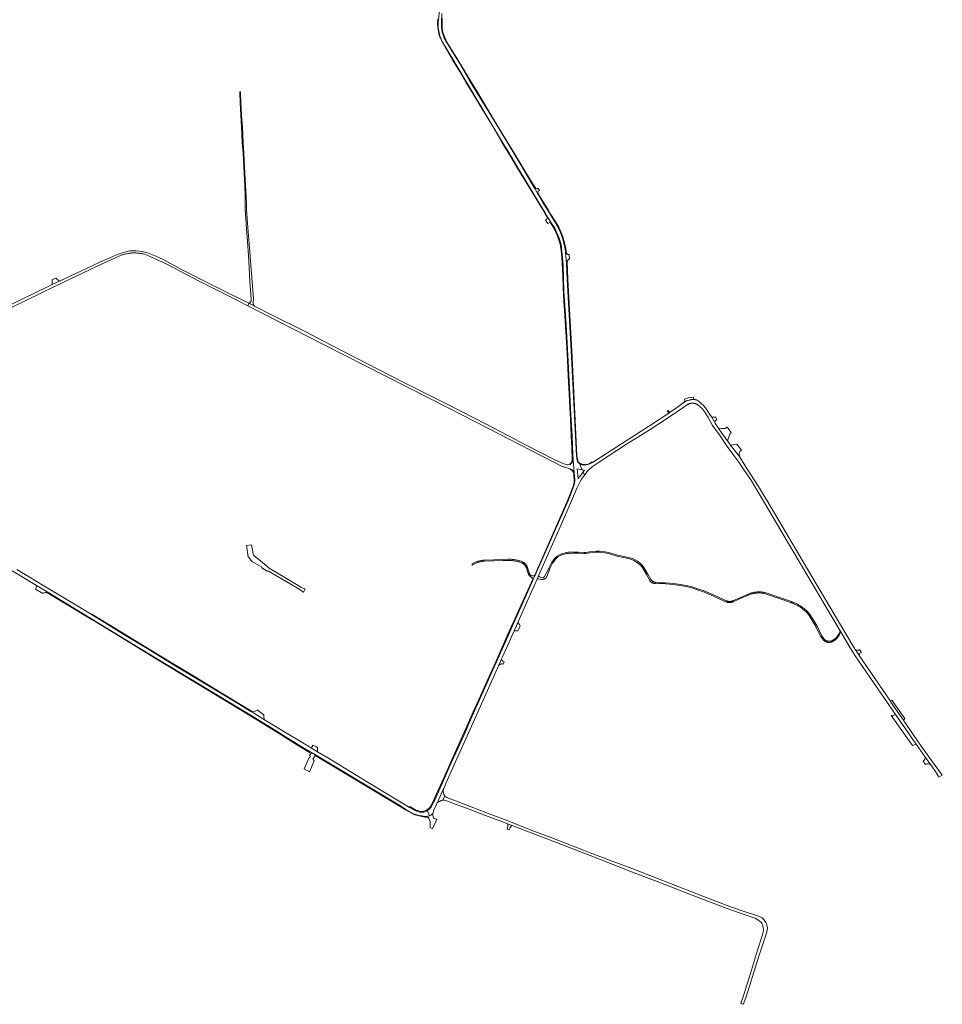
# Model space of a CAD drawing. Extents: x 146402 to 164798, y 455483 to 464134.
# Tile 535 of 575: x 163048 to 163903, y 457763 to 458676. Entities that reach past the tile are written whole.
import ezdxf

# ---------------------------------------------------------------- set-up
doc = ezdxf.new("R2010")
doc.units = 0
doc.header["$LTSCALE"] = 0.2
for name, color, linetype, lineweight in [('B-XX-VH-VERHARDING_ASFALT-GV', 252, 'CONTINUOUS', 18), ('B-XX-VH-VERHARDING_BETON-GV', 252, 'CONTINUOUS', 18), ('B-XX-VH-VERHARDING_BETONSTRAATSTEEN-GV', 252, 'CONTINUOUS', 18), ('B-XX-VH-VERHARDING_FUNDERING_ZAND-GV', 252, 'CONTINUOUS', 18), ('B-XX-VH-VERHARDING_GRASBETONSTEEN-GV', 252, 'CONTINUOUS', 18), ('B-XX-VH-VERHARDING_PUIN-GV', 252, 'CONTINUOUS', 18), ('B-XX-VH-VERHARDING_TEGEL-GV', 252, 'CONTINUOUS', 18)]:
    doc.layers.add(name, color=color, linetype=linetype, lineweight=lineweight)

msp = doc.modelspace()

# ---------------------------------------------------------------- linework, layer by layer
at = {"layer": 'B-XX-VH-VERHARDING_ASFALT-GV'}
for points in [[(163439.66, 458712.32), (163435.874, 458675.725), (163435.808, 458675.205), (163435.751, 458674.685), (163435.701, 458674.163), (163435.659, 458673.641), (163435.625, 458673.119), (163435.599, 458672.595), (163435.581, 458672.072), (163435.571, 458671.548), (163435.57, 458671.024), (163435.576, 458670.501), (163435.59, 458669.977), (163435.612, 458669.454), (163435.642, 458668.931), (163435.68, 458668.408), (163435.726, 458667.887), (163435.78, 458667.365), (163435.842, 458666.845), (163435.912, 458666.326), (163435.99, 458665.808), (163436.076, 458665.292), (163436.17, 458664.776), (163436.271, 458664.262), (163436.38, 458663.75), (163436.497, 458663.24), (163436.622, 458662.731), (163436.755, 458662.224), (163436.895, 458661.72), (163437.043, 458661.217), (163437.199, 458660.717), (163437.363, 458660.219), (163437.534, 458659.724), (163437.712, 458659.232), (163437.898, 458658.742), (163438.091, 458658.255), (163438.292, 458657.771), (163438.501, 458657.291), (163438.716, 458656.813), (163438.827, 458656.575), (163451.087, 458636.101), (163452.393, 458633.887), (163494.4, 458563.28), (163500, 458554.071), (163509.48, 458538.48), (163525.46, 458511.88), (163532.723, 458500), (163534.3, 458497.42), (163537.125, 458492.381), (163539.79, 458488.317), (163543.6, 458482.44), (163544.58, 458480.26), (163545.34, 458478.78), (163547.32, 458474.48), (163547.82, 458473.3), (163549.36, 458468.1), (163549.74, 458465.42), (163549.84, 458463.76), (163550.82, 458454.96), (163551.32, 458448.04), (163552.04, 458423.88), (163554.08, 458393.12), (163556.04, 458358.66), (163558.66, 458309.76), (163559.64, 458289.92), (163560.36, 458272.28), (163560.66, 458269.08), (163560.72, 458267.74), (163561.649, 458255.545), (163561.66, 458255.52), (163561.7, 458254.86), (163561.88, 458253.98), (163562.12, 458247.66), (163562.08, 458246.32), (163561.96, 458245.4), (163561.4, 458243.5), (163555.62, 458228.9), (163526.48, 458162.68), (163525.493, 458160.487), (163523.712, 458156.532), (163510.02, 458126.12), (163505.409, 458115.791), (163500, 458103.675), (163465.52, 458026.44), (163459.32, 458012), (163453.82, 458000), (163446.42, 457983.8), (163437.02, 457962.58), (163433.364, 457954.098), (163432.96, 457953.16), (163429.86, 457946.94), (163429.04, 457945.58), (163428.16, 457944.44), (163427.4, 457943.66), (163426.6, 457942.94), (163425.8, 457942.42), (163425.431, 457942.22), (163426.516, 457939.93), (163427.615, 457937.611), (163428.679, 457937.932), (163430.72, 457939.7), (163430.82, 457940.22), (163431.38, 457942.22), (163433.98, 457947.94), (163434.46, 457949.12), (163435.1, 457949.92), (163440.24, 457961.88), (163440.78, 457962.92), (163442.58, 457967.34), (163454.18, 457993.04), (163457.26, 458000), (163491.744, 458077.117), (163494.384, 458083.023), (163495.005, 458084.413), (163500, 458095.602), (163506.011, 458109.068), (163508.049, 458113.633), (163509.38, 458116.615), (163519.06, 458138.3), (163527.323, 458157.008), (163528.652, 458160.017), (163553.38, 458216), (163562, 458236.04), (163564.18, 458241.42), (163567.34, 458247.62), (163568.56, 458249.74), (163571.083, 458253.355), (163569.862, 458256.328), (163568.92, 458255), (163565.24, 458250.34), (163564.38, 458259.26), (163569.049, 458258.307), (163566.682, 458264.071), (163566.42, 458264.2), (163565.6, 458264.84), (163565.02, 458265.52), (163564.68, 458266.12), (163564.4, 458267.54), (163564.2, 458268.28), (163563.96, 458269.58), (163563.72, 458271.46), (163558.82, 458368.96), (163555.22, 458434.88), (163554.582, 458449.649), (163553.693, 458459.772), (163553.58, 458461.06), (163553.3, 458462.86), (163552.68, 458466.24), (163552.14, 458468.18), (163551.46, 458471.32), (163548.88, 458478.38), (163547.72, 458481.12), (163546.52, 458483.38), (163543.58, 458488.46), (163536.465, 458500), (163533, 458505.62), (163528.303, 458513.6), (163524.522, 458520.024), (163514.86, 458536.44), (163500, 458561.243), (163487.84, 458581.54), (163465.08, 458618.88), (163454.36, 458637), (163442.385, 458656.601), (163441.297, 458658.601), (163440.088, 458661.61), (163439.206, 458664.309), (163438.83, 458666.303), (163438.751, 458668.134), (163438.688, 458673.973), (163439.127, 458681.598)], [(163000, 458189.089), (163053.1, 458157.26), (163063.357, 458151.038), (163063.992, 458150.653), (163074.761, 458144.121), (163115.345, 458119.533), (163140.72, 458104.16), (163174.5, 458083.5), (163259.74, 458031.98), (163289.479, 458013.742), (163292.32, 458012), (163311.72, 458000), (163316.904, 457996.892), (163318.052, 457996.204), (163321.817, 457993.947), (163400.7, 457946.66), (163405.68, 457943.4), (163412.18, 457939.7), (163413.98, 457939), (163416.78, 457938.1), (163419.22, 457937.5), (163420.56, 457937.32), (163423.24, 457936.86), (163424, 457936.84), (163427.615, 457937.611), (163426.516, 457939.93), (163425.431, 457942.22), (163424.18, 457941.54), (163422.42, 457940.96), (163421.68, 457940.82), (163419.66, 457940.72), (163419.22, 457940.76), (163418.3, 457940.94), (163417.26, 457941.22), (163415.62, 457941.76), (163413.64, 457942.64), (163408.977, 457945.326), (163406.42, 457946.8), (163370.62, 457968.4), (163334.96, 457990.22), (163323.908, 457996.868), (163318.7, 458000), (163317.59, 458000.665), (163313.96, 458002.84), (163313.155, 458003.337), (163304.06, 458008.96), (163298.62, 458012), (163274.676, 458026.598), (163273.097, 458027.56), (163264.302, 458032.918), (163262.59, 458033.961), (163249, 458042.24), (163209.38, 458066.2), (163189.3, 458078.26), (163169.06, 458090.78), (163144.32, 458105.7), (163113.247, 458124.648), (163104.6, 458129.92), (163070.04, 458150.68), (163055.878, 458159.282), (163045.232, 458165.747)]]:
    msp.add_lwpolyline(points, dxfattribs=at)
at = {"layer": 'B-XX-VH-VERHARDING_BETON-GV'}
for points in [[(163557.993, 458259.207), (163559.06, 458258.78), (163560.42, 458257.84), (163561.36, 458256.22), (163561.649, 458255.545), (163560.72, 458267.74), (163560.56, 458266.86), (163560.24, 458266.38), (163559.711, 458265.443), (163559.2, 458264.54), (163558.46, 458263.8), (163557.769, 458263.286), (163557.6, 458263.16), (163556.22, 458263), (163555.2, 458263), (163554.24, 458263.18), (163553.18, 458263.58), (163552.08, 458263.88), (163543, 458267.98), (163517.7, 458280.98), (163500, 458290.249), (163480.12, 458300.66), (163445.26, 458318.5), (163402.58, 458340.08), (163337.04, 458373.48), (163312.2, 458386.5), (163281, 458402.16), (163265.48, 458410.14), (163265.16, 458410.299), (163260.222, 458412.729), (163259.277, 458410.506), (163329.32, 458374.56), (163445.52, 458315.44), (163493.52, 458290.88), (163500, 458287.518), (163543.32, 458265.04), (163549.96, 458261.8), (163551.12, 458261.3), (163552.28, 458260.9), (163553.24, 458260.66), (163554.56, 458260.18), (163557.26, 458259.5)], [(163566.682, 458264.071), (163569.049, 458258.307), (163571.14, 458257.88), (163570.04, 458256.58), (163569.862, 458256.328), (163571.083, 458253.355), (163571.122, 458253.41), (163571.38, 458253.78), (163572.44, 458255.02), (163573.4, 458256.36), (163574.32, 458257.3), (163575.9, 458259.04), (163577.76, 458260.64), (163578.717, 458261.314), (163584.32, 458265.26), (163610.26, 458282.08), (163632.08, 458295.78), (163648.11, 458306.176), (163661.372, 458315.096), (163666.676, 458318.899), (163666.878, 458319.013), (163667.215, 458319.188), (163667.559, 458319.348), (163667.91, 458319.494), (163668.266, 458319.624), (163668.628, 458319.74), (163668.994, 458319.84), (163669.364, 458319.925), (163669.737, 458319.994), (163670.113, 458320.047), (163670.49, 458320.085), (163670.869, 458320.106), (163671.249, 458320.112), (163671.628, 458320.101), (163672.007, 458320.075), (163672.384, 458320.032), (163672.759, 458319.974), (163673.131, 458319.9), (163673.5, 458319.81), (163673.865, 458319.705), (163674.225, 458319.585), (163674.579, 458319.449), (163674.928, 458319.299), (163675.27, 458319.134), (163675.604, 458318.955), (163675.931, 458318.762), (163676.25, 458318.555), (163676.559, 458318.335), (163678.057, 458317.07), (163678.22, 458316.98), (163679.1, 458316.24), (163679.9, 458315.46), (163680.74, 458314.32), (163682.7, 458311.86), (163685.94, 458306.74), (163687.94, 458302.94), (163689.9, 458299.42), (163690.54, 458298.46), (163696.24, 458290.64), (163702.9, 458281), (163704.34, 458278.72), (163709.66, 458271.74), (163714.28, 458265.54), (163719.88, 458257.08), (163725.98, 458248.02), (163753.02, 458202.06), (163797.4, 458127.12), (163808.189, 458108.992), (163808.804, 458107.959), (163816.579, 458094.896), (163822.04, 458085.72), (163859.412, 458031.529), (163872.88, 458012), (163873.3, 458011.46), (163874.02, 458010.28), (163878.495, 458003.974), (163887.217, 457991.681), (163892.048, 457984.873), (163896.521, 457978.569), (163898.153, 457976.11), (163898.992, 457974.573), (163899.346, 457973.343), (163902.793, 457975.284), (163884.74, 458000), (163876.4, 458012), (163866.717, 458026.199), (163855.244, 458043.022), (163854.68, 458043.849), (163825.86, 458086.108), (163825.654, 458086.413), (163822.106, 458091.662), (163821.62, 458092.38), (163819.303, 458096.306), (163778, 458166.28), (163740.16, 458230.1), (163739.8, 458230.655), (163732.542, 458242.722), (163732.359, 458243.008), (163721.11, 458260.611), (163714.757, 458270.721), (163714.763, 458270.751), (163706.525, 458281.336), (163703.822, 458285.079), (163703.398, 458285.666), (163696.334, 458295.443), (163695.334, 458296.827), (163693.1, 458299.92), (163692.3, 458301.56), (163691.653, 458302.768), (163689.332, 458307.102), (163688.025, 458308.733), (163683.24, 458315.876), (163681.566, 458318.007), (163679.774, 458319.663), (163678.054, 458321.036), (163676.496, 458322.364), (163675.354, 458323.008), (163674.971, 458323.136), (163674.582, 458323.249), (163674.19, 458323.346), (163673.794, 458323.428), (163673.395, 458323.494), (163672.993, 458323.544), (163672.59, 458323.578), (163672.471, 458323.584), (163672.186, 458323.596), (163671.782, 458323.599), (163671.378, 458323.585), (163670.974, 458323.555), (163670.572, 458323.509), (163670.172, 458323.448), (163669.775, 458323.371), (163669.382, 458323.278), (163668.992, 458323.169), (163668.607, 458323.045), (163668.227, 458322.907), (163667.797, 458322.826), (163667.37, 458322.729), (163666.947, 458322.617), (163666.529, 458322.489), (163666.115, 458322.346), (163665.707, 458322.188), (163665.305, 458322.015), (163664.909, 458321.828), (163664.521, 458321.626), (163664.14, 458321.411), (163663.783, 458321.191), (163663.767, 458321.181), (163663.403, 458320.938), (163663.048, 458320.682), (163662.703, 458320.413), (163662.367, 458320.132), (163662.29, 458320.064), (163655.345, 458314.813), (163650.089, 458311.365), (163649.253, 458310.816), (163632.4, 458299.76), (163578.66, 458265.18), (163576.16, 458263.84), (163574.44, 458263.18), (163572.58, 458262.86), (163570.82, 458262.74), (163569, 458262.96), (163568.26, 458263.4), (163567.56, 458263.64), (163566.839, 458263.994)], [(163432.629, 457954.414), (163433.364, 457954.098), (163437.02, 457962.58), (163446.42, 457983.8), (163453.82, 458000), (163459.32, 458012), (163465.52, 458026.44), (163500, 458103.675), (163505.409, 458115.791), (163504.927, 458115.937), (163504.71, 458116.003), (163500.279, 458106.062), (163488.672, 458079.795), (163479.422, 458059.174), (163474.681, 458048.863), (163468.023, 458033.932), (163459.955, 458015.793), (163452.982, 458000), (163440.573, 457972.179)]]:
    msp.add_lwpolyline(points, close=True, dxfattribs=at)
at = {"layer": 'B-XX-VH-VERHARDING_BETONSTRAATSTEEN-GV'}
for points in [[(163528.097, 458515.042), (163528.303, 458513.6), (163533, 458505.62), (163536.465, 458500), (163543.58, 458488.46), (163546.52, 458483.38), (163547.72, 458481.12), (163548.88, 458478.38), (163551.46, 458471.32), (163552.14, 458468.18), (163552.68, 458466.24), (163553.3, 458462.86), (163553.58, 458461.06), (163553.693, 458459.772), (163554.468, 458459.023), (163553.85, 458463.725), (163552.75, 458468.83), (163551.054, 458474.261), (163549.293, 458478.994), (163547.344, 458483.237), (163543.442, 458489.822), (163540.106, 458495.207), (163537.208, 458500)], [(163534.991, 458489.958), (163537.183, 458486.666), (163539.33, 458488.025), (163539.79, 458488.317), (163537.125, 458492.381), (163536.96, 458491.7), (163536.94, 458491.672), (163536.64, 458491.24), (163536.06, 458490.64)], [(163557.742, 458263.784), (163557.769, 458263.286), (163558.46, 458263.8), (163559.2, 458264.54), (163559.711, 458265.443), (163560.24, 458266.38), (163560.56, 458266.86), (163560.72, 458267.74), (163560.66, 458269.08), (163560.36, 458272.28), (163559.64, 458289.92), (163558.66, 458309.76), (163556.04, 458358.66), (163554.08, 458393.12), (163552.04, 458423.88), (163551.32, 458448.04), (163550.82, 458454.96), (163549.84, 458463.76), (163549.74, 458465.42), (163549.36, 458468.1), (163547.82, 458473.3), (163547.32, 458474.48), (163545.34, 458478.78), (163544.58, 458480.26), (163543.6, 458482.44), (163539.79, 458488.317), (163539.33, 458488.025), (163542.871, 458482.571), (163545.814, 458475.909), (163547.842, 458470.463), (163548.506, 458467.798), (163549.459, 458461.35), (163550.129, 458455.457), (163550.642, 458449.512), (163551.154, 458438.803), (163551.53, 458427.552), (163552.146, 458414.576), (163553.128, 458401.463), (163553.898, 458386.324), (163554.383, 458377.116), (163555.361, 458359.71), (163556.161, 458345.2), (163557.062, 458328.876), (163557.747, 458315.953), (163558.275, 458305.366), (163558.976, 458290.175), (163559.479, 458278.262), (163559.642, 458267.673), (163559.513, 458266.067), (163558.981, 458264.859), (163558.218, 458264.191)], [(163082.144, 458435.214), (163081.69, 458436.068), (163077.773, 458434.735), (163077.868, 458431.585), (163077.911, 458430.147), (163084.583, 458433.275), (163083.312, 458434.215), (163083.109, 458434.389)], [(163672.471, 458323.584), (163672.154, 458324.218), (163672.19, 458325.359), (163672.224, 458325.856), (163667.4, 458325.04), (163663.828, 458324.008), (163663.943, 458323.505), (163664.059, 458323.003), (163664.079, 458322.77), (163664.083, 458322.536), (163664.071, 458322.302), (163664.043, 458322.069), (163663.999, 458321.839), (163663.94, 458321.613), (163663.866, 458321.391), (163663.783, 458321.191), (163664.14, 458321.411), (163664.521, 458321.626), (163664.909, 458321.828), (163665.305, 458322.015), (163665.707, 458322.188), (163666.115, 458322.346), (163666.529, 458322.489), (163666.947, 458322.617), (163667.37, 458322.729), (163667.797, 458322.826), (163668.227, 458322.907), (163668.607, 458323.045), (163668.992, 458323.169), (163669.382, 458323.278), (163669.775, 458323.371), (163670.172, 458323.448), (163670.572, 458323.509), (163670.974, 458323.555), (163671.378, 458323.585), (163671.782, 458323.599), (163672.186, 458323.596)], [(163647.895, 458312.887), (163649.253, 458310.816), (163650.089, 458311.365), (163648.732, 458313.434)], [(163689.332, 458307.102), (163691.653, 458302.768), (163693.094, 458304.359), (163693.973, 458304.836), (163692.496, 458307.562), (163691.617, 458307.086)], [(163695.334, 458296.827), (163696.334, 458295.443), (163703.398, 458285.666), (163703.822, 458285.079), (163706.266, 458291.939), (163707.029, 458292.828), (163703.419, 458297.834), (163702.931, 458297.554), (163701.365, 458296.772), (163698.495, 458296.511)], [(163706.525, 458281.336), (163714.763, 458270.751), (163714.661, 458273.51), (163715.424, 458275.67), (163716.696, 458276.687), (163712.499, 458282.025)], [(163529.996, 458156.847), (163530.839, 458156.695), (163530.872, 458156.69), (163531.165, 458156.65), (163531.46, 458156.625), (163531.756, 458156.617), (163532.052, 458156.625), (163532.347, 458156.649), (163532.641, 458156.688), (163532.932, 458156.744), (163533.219, 458156.815), (163533.503, 458156.901), (163533.781, 458157.003), (163534.053, 458157.12), (163534.319, 458157.251), (163534.577, 458157.396), (163534.827, 458157.554), (163535.068, 458157.727), (163535.299, 458157.911), (163535.52, 458158.109), (163535.73, 458158.317), (163537.19, 458161.625), (163539.055, 458166.803), (163541.584, 458171.758), (163544.522, 458175.774), (163546.428, 458177.62), (163548.514, 458178.769), (163550.567, 458179.551), (163554.45, 458180.608), (163556.489, 458180.884), (163561.006, 458181.142), (163565.648, 458180.984), (163570.571, 458180.652), (163572.385, 458180.752), (163575.992, 458181.301), (163581.798, 458181.883), (163584.885, 458181.957), (163587.138, 458181.746), (163589.95, 458181.278), (163593.008, 458180.584), (163601.573, 458178.394), (163607.444, 458177.127), (163611.656, 458176.128), (163615.134, 458175.158), (163617.025, 458174.281), (163619.495, 458172.798), (163621.951, 458170.949), (163623.585, 458169.356), (163625.188, 458167.186), (163628.632, 458161.313), (163631.477, 458156.204), (163631.586, 458155.986), (163631.736, 458155.716), (163631.9, 458155.455), (163632.077, 458155.203), (163632.267, 458154.961), (163632.469, 458154.728), (163632.683, 458154.507), (163632.909, 458154.297), (163633.145, 458154.098), (163633.391, 458153.913), (163633.646, 458153.74), (163633.91, 458153.581), (163634.182, 458153.435), (163634.461, 458153.304), (163634.746, 458153.188), (163635.037, 458153.087), (163635.333, 458153.001), (163635.633, 458152.93), (163635.936, 458152.875), (163636.242, 458152.836), (163636.549, 458152.812), (163636.857, 458152.805), (163646.159, 458152.505), (163653.735, 458151.878), (163659.463, 458151.116), (163665.385, 458150.128), (163670.611, 458148.752), (163675.751, 458147.183), (163681.419, 458145.13), (163693.476, 458139.964), (163701.994, 458136.032), (163702.252, 458135.927), (163702.611, 458135.796), (163702.975, 458135.68), (163703.344, 458135.58), (163703.717, 458135.494), (163704.093, 458135.425), (163704.471, 458135.371), (163704.852, 458135.333), (163705.233, 458135.311), (163705.615, 458135.305), (163705.998, 458135.315), (163706.379, 458135.342), (163706.759, 458135.384), (163707.137, 458135.441), (163707.512, 458135.515), (163707.884, 458135.604), (163708.251, 458135.709), (163708.615, 458135.829), (163708.972, 458135.964), (163709.324, 458136.114), (163709.669, 458136.279), (163716.939, 458139.47), (163722.255, 458141.78), (163722.668, 458141.972), (163723.242, 458142.223), (163723.821, 458142.46), (163724.406, 458142.681), (163724.997, 458142.887), (163725.593, 458143.079), (163726.193, 458143.255), (163726.798, 458143.415), (163727.407, 458143.56), (163728.019, 458143.69), (163728.635, 458143.804), (163729.253, 458143.902), (163729.873, 458143.984), (163730.495, 458144.05), (163731.119, 458144.1), (163731.744, 458144.135), (163732.369, 458144.153), (163732.995, 458144.155), (163733.62, 458144.142), (163734.245, 458144.112), (163734.87, 458144.067), (163735.492, 458144.005), (163736.113, 458143.928), (163736.732, 458143.835), (163737.348, 458143.726), (163737.961, 458143.601), (163740.881, 458142.802), (163752.425, 458138.644), (163762.464, 458135.271), (163762.876, 458135.12), (163763.636, 458134.83), (163764.39, 458134.524), (163765.138, 458134.204), (163765.88, 458133.869), (163766.615, 458133.519), (163767.343, 458133.156), (163768.063, 458132.778), (163768.776, 458132.385), (163769.481, 458131.979), (163770.178, 458131.56), (163770.867, 458131.126), (163771.547, 458130.679), (163772.218, 458130.219), (163772.88, 458129.746), (163773.533, 458129.26), (163776.868, 458126.44), (163779.333, 458123.247), (163781.894, 458119.242), (163785.586, 458112.9), (163790.011, 458103.946), (163791.668, 458101.603), (163792.818, 458100.295), (163792.982, 458100.146), (163793.245, 458099.925), (163793.518, 458099.717), (163793.801, 458099.521), (163794.092, 458099.339), (163794.391, 458099.171), (163794.698, 458099.016), (163795.012, 458098.876), (163795.332, 458098.751), (163795.658, 458098.641), (163795.988, 458098.546), (163796.322, 458098.466), (163796.66, 458098.402), (163797.001, 458098.354), (163797.343, 458098.322), (163797.687, 458098.305), (163798.03, 458098.305), (163798.374, 458098.32), (163798.716, 458098.352), (163799.057, 458098.399), (163799.395, 458098.462), (163799.73, 458098.54), (163800.061, 458098.634), (163800.387, 458098.744), (163800.634, 458098.859), (163801.08, 458099.079), (163801.517, 458099.314), (163801.947, 458099.563), (163802.369, 458099.825), (163802.782, 458100.101), (163803.187, 458100.39), (163803.581, 458100.691), (163803.966, 458101.006), (163804.34, 458101.332), (163804.703, 458101.67), (163805.056, 458102.02), (163805.397, 458102.381), (163805.726, 458102.753), (163806.043, 458103.135), (163806.348, 458103.527), (163806.64, 458103.928), (163806.918, 458104.339), (163807.184, 458104.759), (163807.631, 458105.643), (163808.804, 458107.959), (163808.189, 458108.992), (163807.318, 458107.271), (163806.234, 458105.129), (163806.009, 458104.774), (163805.752, 458104.395), (163805.483, 458104.025), (163805.202, 458103.663), (163804.91, 458103.311), (163804.606, 458102.968), (163804.292, 458102.635), (163803.967, 458102.313), (163803.631, 458102.001), (163803.286, 458101.7), (163802.931, 458101.41), (163802.568, 458101.132), (163802.195, 458100.865), (163801.814, 458100.611), (163801.425, 458100.369), (163801.028, 458100.139), (163800.624, 458099.923), (163800.21, 458099.718), (163800.037, 458099.637), (163799.801, 458099.558), (163799.523, 458099.479), (163799.243, 458099.413), (163798.959, 458099.361), (163798.674, 458099.321), (163798.387, 458099.295), (163798.099, 458099.282), (163797.811, 458099.282), (163797.523, 458099.296), (163797.236, 458099.323), (163796.951, 458099.363), (163796.668, 458099.417), (163796.388, 458099.484), (163796.111, 458099.563), (163795.838, 458099.656), (163795.57, 458099.761), (163795.307, 458099.878), (163795.05, 458100.007), (163794.799, 458100.148), (163794.555, 458100.301), (163794.319, 458100.465), (163794.09, 458100.639), (163793.866, 458100.827), (163793.769, 458100.916), (163792.705, 458102.124), (163791.14, 458104.339), (163786.738, 458113.245), (163783.014, 458119.644), (163780.41, 458123.716), (163777.834, 458127.051), (163774.374, 458129.977), (163773.682, 458130.493), (163773.001, 458130.979), (163772.311, 458131.453), (163771.611, 458131.913), (163770.902, 458132.359), (163770.185, 458132.791), (163769.459, 458133.208), (163768.726, 458133.612), (163767.984, 458134.001), (163767.235, 458134.375), (163766.479, 458134.735), (163765.716, 458135.079), (163764.946, 458135.409), (163764.17, 458135.723), (163763.391, 458136.021), (163762.955, 458136.18), (163752.914, 458139.554), (163741.338, 458143.723), (163738.335, 458144.546), (163737.667, 458144.682), (163737.021, 458144.796), (163736.372, 458144.894), (163735.72, 458144.975), (163735.067, 458145.039), (163734.412, 458145.087), (163733.757, 458145.118), (163733.1, 458145.133), (163732.444, 458145.13), (163731.788, 458145.111), (163731.132, 458145.075), (163730.478, 458145.022), (163729.825, 458144.952), (163729.174, 458144.866), (163728.526, 458144.763), (163727.881, 458144.644), (163727.238, 458144.508), (163726.6, 458144.356), (163725.965, 458144.188), (163725.335, 458144.003), (163724.71, 458143.802), (163724.091, 458143.586), (163723.477, 458143.353), (163722.869, 458143.106), (163722.27, 458142.843), (163721.857, 458142.651), (163716.554, 458140.347), (163709.264, 458137.147), (163708.925, 458136.985), (163708.619, 458136.855), (163708.309, 458136.738), (163707.993, 458136.633), (163707.674, 458136.542), (163707.351, 458136.465), (163707.025, 458136.401), (163706.697, 458136.35), (163706.367, 458136.314), (163706.036, 458136.291), (163705.704, 458136.283), (163705.372, 458136.288), (163705.04, 458136.307), (163704.71, 458136.34), (163704.381, 458136.386), (163704.054, 458136.447), (163703.731, 458136.521), (163703.41, 458136.608), (163703.094, 458136.709), (163702.779, 458136.824), (163702.567, 458136.91), (163694.059, 458140.837), (163681.955, 458146.023), (163676.226, 458148.099), (163671.034, 458149.684), (163665.731, 458151.08), (163659.736, 458152.08), (163653.959, 458152.848), (163646.322, 458153.48), (163640.21, 458153.677), (163637.646, 458153.88), (163637.313, 458153.91), (163636.983, 458153.956), (163636.655, 458154.018), (163636.331, 458154.095), (163636.01, 458154.188), (163635.695, 458154.297), (163635.385, 458154.42), (163635.081, 458154.557), (163634.784, 458154.71), (163634.495, 458154.876), (163634.214, 458155.056), (163633.942, 458155.249), (163633.68, 458155.455), (163633.428, 458155.674), (163633.186, 458155.904), (163633.182, 458155.907), (163632.557, 458156.678), (163629.768, 458161.686), (163626.286, 458167.625), (163624.587, 458169.924), (163622.829, 458171.639), (163620.262, 458173.572), (163617.682, 458175.12), (163615.645, 458176.065), (163612.05, 458177.067), (163607.804, 458178.075), (163601.943, 458179.339), (163593.384, 458181.528), (163590.276, 458182.233), (163587.387, 458182.714), (163585.022, 458182.936), (163581.818, 458182.859), (163575.937, 458182.269), (163572.356, 458181.724), (163570.673, 458181.631), (163565.804, 458181.959), (163561.087, 458182.121), (163556.469, 458181.856), (163554.306, 458181.563), (163550.29, 458180.47), (163548.103, 458179.637), (163545.803, 458178.37), (163543.709, 458176.342), (163540.654, 458172.166), (163538.046, 458167.058), (163537.264, 458164.886), (163534.094, 458159.263), (163533.609, 458158.666), (163533.193, 458158.384), (163532.426, 458158.309), (163530.975, 458158.63), (163529.664, 458159.005), (163529.156, 458159.28), (163528.787, 458159.661), (163528.652, 458160.017), (163527.323, 458157.008), (163527.402, 458157.048), (163527.552, 458157.107), (163527.707, 458157.151), (163527.866, 458157.179), (163528.027, 458157.192), (163528.187, 458157.19), (163528.347, 458157.171), (163528.503, 458157.137), (163528.655, 458157.088)], [(163062.327, 458147.538), (163069.078, 458143.55), (163069.079, 458143.552), (163069.387, 458144.081), (163071.258, 458144.615), (163072.536, 458144.706), (163073.056, 458144.569), (163074.761, 458144.121), (163063.992, 458150.653), (163063.357, 458151.038), (163062.972, 458149.021), (163062.338, 458147.558)], [(163506.011, 458109.068), (163508.152, 458109.159), (163509.513, 458109.126), (163511.565, 458113.756), (163510.868, 458114.769), (163509.38, 458116.615), (163508.049, 458113.633)], [(163822.106, 458091.662), (163825.654, 458086.413), (163826.516, 458088.409), (163827.935, 458089.058), (163826.219, 458091.517), (163825.88, 458091.28), (163825.38, 458091.04), (163823.72, 458091)], [(163495.766, 458078.096), (163496.699, 458080.201), (163496.027, 458080.453), (163495.451, 458080.956), (163494.966, 458081.394), (163494.384, 458083.023), (163491.744, 458077.117), (163493.2, 458078.24), (163493.82, 458078.38), (163494.76, 458078.34), (163495.46, 458078.22)], [(163274.676, 458026.598), (163274.033, 458029.087), (163273.94, 458031.109), (163273.953, 458031.131), (163268.023, 458035.403), (163267.919, 458035.311), (163266.073, 458034.619), (163263.324, 458034.1), (163262.59, 458033.961), (163264.302, 458032.918), (163273.097, 458027.56)], [(163855.404, 458030.634), (163875.172, 458002.571), (163877.94, 458003.74), (163878.495, 458003.974), (163874.02, 458010.28), (163873.3, 458011.46), (163872.88, 458012), (163859.412, 458031.529), (163857.154, 458030.46), (163857.113, 458030.428), (163857.094, 458030.417), (163856.989, 458030.354), (163856.858, 458030.293), (163856.721, 458030.247), (163856.579, 458030.217), (163856.436, 458030.202), (163856.291, 458030.204), (163856.148, 458030.221), (163856.007, 458030.254), (163855.871, 458030.302), (163855.741, 458030.365), (163855.619, 458030.442), (163855.506, 458030.532)], [(163317.59, 458000.665), (163318.7, 458000), (163323.908, 457996.868), (163323.798, 458000), (163323.802, 458000.762), (163322.835, 458001.346), (163319.51, 458003.023), (163319.3, 458002.58), (163318.38, 458001.28)], [(163885.076, 457988.305), (163887.226, 457985.179), (163888.477, 457985.645), (163889.942, 457985.648), (163890.724, 457985.552), (163892.048, 457984.873), (163887.217, 457991.681), (163887.049, 457990.966), (163886.611, 457990.086), (163886.027, 457989.157)], [(163439.893, 457951.956), (163441.651, 457956.084), (163441.36, 457956.44), (163440.88, 457957.22), (163440.38, 457959.28), (163440.22, 457960.24), (163440.18, 457961.14), (163440.24, 457961.88), (163435.1, 457949.92), (163435.44, 457950.22), (163436.96, 457950.88), (163438.42, 457951.64)], [(163500.02, 457930.109), (163503.923, 457928.626), (163504.259, 457928.498), (163525.7, 457920.04), (163549.42, 457911.1), (163576.58, 457900.66), (163617.3, 457884.64), (163638.42, 457876.62), (163670.96, 457863.98), (163702.46, 457851.9), (163714.06, 457847.7), (163728.18, 457842.94), (163729.28, 457842.5), (163731.84, 457841.1), (163733.44, 457839.9), (163734.2, 457839.24), (163734.94, 457838.72), (163735.54, 457837.78), (163736.476, 457835.487), (163736.56, 457835.28), (163736.82, 457833.74), (163736.96, 457832.48), (163737.02, 457831.2), (163736.84, 457829.74), (163736.1, 457826.98), (163731.6, 457812.78), (163724.08, 457788.22), (163721.667, 457780.598), (163718.16, 457769.52), (163716.78, 457765.5), (163715.997, 457763.487), (163718.558, 457762.676), (163718.902, 457763.716), (163719.3, 457764.92), (163721, 457769.76), (163732.82, 457807.46), (163739.5, 457827.68), (163739.82, 457828.54), (163740.26, 457830.3), (163740.72, 457833.06), (163740.72, 457833.96), (163740.32, 457835.64), (163740.04, 457836.58), (163739.14, 457838.52), (163737.9, 457840.48), (163737.32, 457841.3), (163736.18, 457842.54), (163735.72, 457842.82), (163732.34, 457844.3), (163729.74, 457845.26), (163719.3, 457848.66), (163707.46, 457852.82), (163678.54, 457863.74), (163616.1, 457888.18), (163594.4, 457896.5), (163576.492, 457903.284), (163570.22, 457905.66), (163540.96, 457917.04), (163523.42, 457923.6), (163505.86, 457930.7), (163500, 457932.914), (163483.84, 457939.02), (163451.78, 457951.24), (163443.66, 457954.4), (163442.58, 457955.06), (163442.16, 457955.46), (163441.651, 457956.084), (163439.893, 457951.956), (163440.1, 457952), (163441.42, 457951.98), (163444.24, 457951.1), (163451.52, 457948.38), (163464.38, 457943.74), (163479.56, 457937.88), (163500, 457930.117)], [(163426.2, 457936.26), (163426.68, 457935.84), (163427, 457935.36), (163428.02, 457931.82), (163428.06, 457930.86), (163428.31, 457926.749), (163430.468, 457925.386), (163434.28, 457934.413), (163433.644, 457934.373), (163432.813, 457934.639), (163431.993, 457935.002), (163431.381, 457935.497), (163430.996, 457936.117), (163430.677, 457938.433), (163430.72, 457939.7), (163428.679, 457937.932), (163427.615, 457937.611), (163424, 457936.84), (163425.5, 457936.56)]]:
    msp.add_lwpolyline(points, close=True, dxfattribs=at)
msp.add_lwpolyline([(163031.267, 458404.583), (163054.208, 458415.818), (163079.413, 458427.921), (163100.801, 458438.241), (163124.756, 458449.761), (163137.691, 458455.597), (163138.358, 458455.92), (163139.057, 458456.24), (163139.763, 458456.546), (163140.474, 458456.837), (163141.192, 458457.114), (163141.915, 458457.375), (163142.644, 458457.622), (163143.377, 458457.853), (163144.115, 458458.069), (163144.857, 458458.269), (163145.604, 458458.454), (163146.354, 458458.623), (163147.107, 458458.777), (163147.864, 458458.915), (163148.623, 458459.037), (163149.384, 458459.144), (163150.148, 458459.234), (163150.913, 458459.309), (163151.68, 458459.368), (163152.448, 458459.411), (163153.216, 458459.437), (163153.985, 458459.448), (163154.754, 458459.443), (163155.523, 458459.422), (163156.291, 458459.385), (163157.058, 458459.332), (163157.824, 458459.262), (163158.588, 458459.177), (163159.35, 458459.077), (163160.11, 458458.96), (163160.867, 458458.828), (163161.622, 458458.679), (163162.373, 458458.516), (163165.802, 458457.383), (163184.009, 458448.915), (163214.15, 458433.265), (163240.006, 458420.3), (163259.277, 458410.506), (163260.222, 458412.729), (163253.786, 458416.008), (163248.117, 458418.89), (163225.94, 458430), (163198.447, 458443.905), (163180.657, 458453.396), (163173.845, 458456.39), (163166.242, 458459.515), (163161.362, 458460.82), (163160.925, 458460.889), (163155.824, 458461.496), (163153.447, 458461.525), (163149.854, 458461.27), (163146.348, 458460.586), (163141.85, 458459.276), (163137.402, 458457.618), (163131.877, 458455.204), (163122.173, 458450.759), (163115.52, 458447.712), (163105.145, 458442.915), (163084.583, 458433.275), (163077.911, 458430.147), (163074.748, 458428.664), (163050.654, 458416.856), (163020.522, 458402.273)], dxfattribs=at)
at = {"layer": 'B-XX-VH-VERHARDING_FUNDERING_ZAND-GV'}
for points in [[(163260.222, 458412.729), (163265.16, 458410.299), (163265.012, 458410.472), (163264.858, 458410.675), (163264.717, 458410.887), (163264.589, 458411.108), (163264.476, 458411.337), (163264.377, 458411.572), (163264.293, 458411.813), (163264.225, 458412.058), (163264.172, 458412.308), (163264.135, 458412.56), (163264.113, 458412.814), (163264.108, 458413.069), (163264.118, 458413.324), (163264.145, 458413.578), (163264.187, 458413.829), (163264.365, 458416.142), (163264.433, 458417.025), (163261.337, 458455.859), (163261.267, 458456.731), (163259.604, 458479.113), (163258.531, 458491.186), (163257.962, 458500), (163257.807, 458503.511), (163257.526, 458512.127), (163257.039, 458521.67), (163256.211, 458539.302), (163255.505, 458552.061), (163254.831, 458561.711), (163254.191, 458576.219), (163253.417, 458587.214), (163252.793, 458598.938), (163252.435, 458607.599), (163252.361, 458608.991), (163251.624, 458608.922), (163251.692, 458607.641), (163252.051, 458598.98), (163252.674, 458587.256), (163253.448, 458576.261), (163254.088, 458561.753), (163254.762, 458552.103), (163255.468, 458539.344), (163256.296, 458521.712), (163256.783, 458512.169), (163256.712, 458503.522), (163256.84, 458500), (163257.936, 458481.789), (163258.897, 458470.294), (163259.786, 458456.687), (163260.359, 458445.979), (163261.075, 458432.584), (163261.885, 458421.537), (163262.196, 458415.543), (163262.141, 458415.143), (163262.091, 458414.948), (163262.024, 458414.757), (163261.943, 458414.573), (163261.496, 458413.778), (163261.235, 458413.435), (163261.095, 458413.258), (163260.918, 458413.082), (163260.686, 458412.934), (163260.472, 458412.823)], [(163569.862, 458256.328), (163570.04, 458256.58), (163571.14, 458257.88), (163569.049, 458258.307), (163564.38, 458259.26), (163565.24, 458250.34), (163568.92, 458255)], [(163467.012, 458171.049), (163467.206, 458170.008), (163469.996, 458171.594), (163470.522, 458171.811), (163471.102, 458172.033), (163471.686, 458172.24), (163472.275, 458172.433), (163472.87, 458172.612), (163473.468, 458172.775), (163474.07, 458172.924), (163474.676, 458173.057), (163475.285, 458173.176), (163475.896, 458173.279), (163476.51, 458173.368), (163477.126, 458173.441), (163477.744, 458173.498), (163478.367, 458173.541), (163478.497, 458173.548), (163495.762, 458174.321), (163500, 458174.33), (163501.232, 458174.339), (163501.308, 458174.337), (163502.084, 458174.311), (163502.86, 458174.268), (163503.634, 458174.21), (163504.407, 458174.136), (163505.179, 458174.046), (163505.948, 458173.94), (163506.715, 458173.819), (163507.48, 458173.681), (163508.241, 458173.528), (163508.999, 458173.36), (163509.753, 458173.176), (163510.504, 458172.976), (163511.25, 458172.761), (163511.992, 458172.531), (163513.147, 458172.05), (163513.313, 458171.968), (163513.635, 458171.795), (163513.949, 458171.609), (163514.254, 458171.408), (163514.551, 458171.195), (163514.838, 458170.969), (163515.114, 458170.73), (163515.38, 458170.48), (163515.635, 458170.218), (163515.878, 458169.946), (163516.109, 458169.663), (163516.327, 458169.37), (163516.532, 458169.068), (163516.724, 458168.757), (163516.902, 458168.438), (163517.065, 458168.112), (163517.215, 458167.778), (163517.349, 458167.439), (163518.67, 458163.191), (163518.725, 458162.972), (163518.817, 458162.653), (163518.924, 458162.339), (163519.046, 458162.031), (163519.183, 458161.729), (163519.334, 458161.434), (163519.499, 458161.146), (163519.677, 458160.867), (163519.868, 458160.597), (163520.072, 458160.336), (163520.288, 458160.086), (163520.516, 458159.846), (163520.755, 458159.617), (163521.004, 458159.401), (163521.264, 458159.197), (163521.48, 458159.055), (163521.734, 458158.874), (163521.975, 458158.684), (163521.98, 458158.68), (163522.217, 458158.474), (163522.445, 458158.258), (163522.664, 458158.03), (163522.872, 458157.792), (163523.07, 458157.545), (163523.256, 458157.29), (163523.404, 458157.066), (163523.431, 458157.025), (163523.593, 458156.754), (163523.712, 458156.532), (163525.493, 458160.487), (163524.821, 458160.213), (163524.495, 458160.08), (163523.537, 458159.881), (163522.969, 458159.938), (163522.402, 458159.995), (163521.702, 458160.252), (163521.496, 458160.431), (163521.295, 458160.623), (163521.104, 458160.824), (163520.922, 458161.035), (163520.751, 458161.254), (163520.59, 458161.481), (163520.44, 458161.716), (163520.301, 458161.958), (163520.174, 458162.206), (163520.059, 458162.46), (163519.957, 458162.72), (163519.866, 458162.984), (163519.787, 458163.257), (163519.731, 458163.487), (163518.387, 458167.806), (163518.228, 458168.206), (163518.059, 458168.584), (163517.874, 458168.953), (163517.673, 458169.314), (163517.456, 458169.666), (163517.223, 458170.008), (163516.976, 458170.339), (163516.715, 458170.659), (163516.44, 458170.968), (163516.152, 458171.264), (163515.851, 458171.548), (163515.538, 458171.818), (163515.213, 458172.074), (163514.878, 458172.315), (163514.532, 458172.542), (163514.176, 458172.753), (163513.817, 458172.946), (163513.602, 458173.052), (163512.367, 458173.566), (163511.566, 458173.815), (163510.798, 458174.036), (163510.025, 458174.242), (163509.249, 458174.431), (163508.469, 458174.605), (163507.685, 458174.762), (163506.899, 458174.903), (163506.109, 458175.029), (163505.317, 458175.137), (163504.523, 458175.23), (163503.728, 458175.306), (163502.931, 458175.366), (163502.133, 458175.41), (163501.339, 458175.437), (163501.24, 458175.439), (163500, 458175.43), (163495.727, 458175.321), (163478.448, 458174.547), (163478.307, 458174.539), (163477.663, 458174.495), (163477.021, 458174.435), (163476.38, 458174.359), (163475.742, 458174.267), (163475.106, 458174.16), (163474.473, 458174.037), (163473.843, 458173.898), (163473.216, 458173.743), (163472.594, 458173.573), (163471.976, 458173.388), (163471.363, 458173.187), (163470.755, 458172.971), (163470.153, 458172.74), (163469.556, 458172.495)], [(163854.68, 458043.849), (163855.244, 458043.022), (163866.717, 458026.199), (163868.087, 458027.615), (163856.165, 458044.603), (163856.081, 458044.561)]]:
    msp.add_lwpolyline(points, close=True, dxfattribs=at)
at = {"layer": 'B-XX-VH-VERHARDING_GRASBETONSTEEN-GV'}
for points in [[(163435.144, 458676.562), (163435.063, 458671.797), (163435.168, 458668.513), (163435.75, 458665.198), (163436.113, 458662.654), (163437.036, 458659.917), (163438.239, 458657.133), (163443.08, 458648.641), (163448.851, 458638.628), (163455.372, 458628.029), (163461.112, 458617.933), (163468.324, 458606.288), (163476.087, 458593.463), (163484.881, 458578.822), (163495.021, 458561.588), (163501.985, 458550.204), (163508.104, 458539.766), (163516.848, 458525.371), (163524.128, 458513.414), (163532.223, 458500), (163535.736, 458493.92), (163536.94, 458491.672), (163536.96, 458491.7), (163537.125, 458492.381), (163534.3, 458497.42), (163532.723, 458500), (163525.46, 458511.88), (163509.48, 458538.48), (163500, 458554.071), (163494.4, 458563.28), (163452.393, 458633.887), (163451.087, 458636.101), (163438.827, 458656.575), (163438.716, 458656.813), (163438.501, 458657.291), (163438.292, 458657.771), (163438.091, 458658.255), (163437.898, 458658.742), (163437.712, 458659.232), (163437.534, 458659.724), (163437.363, 458660.219), (163437.199, 458660.717), (163437.043, 458661.217), (163436.895, 458661.72), (163436.755, 458662.224), (163436.622, 458662.731), (163436.497, 458663.24), (163436.38, 458663.75), (163436.271, 458664.262), (163436.17, 458664.776), (163436.076, 458665.292), (163435.99, 458665.808), (163435.912, 458666.326), (163435.842, 458666.845), (163435.78, 458667.365), (163435.726, 458667.887), (163435.68, 458668.408), (163435.642, 458668.931), (163435.612, 458669.454), (163435.59, 458669.977), (163435.576, 458670.501), (163435.57, 458671.024), (163435.571, 458671.548), (163435.581, 458672.072), (163435.599, 458672.595), (163435.625, 458673.119), (163435.659, 458673.641), (163435.701, 458674.163), (163435.751, 458674.685), (163435.808, 458675.205), (163435.874, 458675.725), (163439.66, 458712.32)], [(163439.127, 458681.598), (163438.688, 458673.973), (163438.751, 458668.134), (163438.83, 458666.303), (163439.206, 458664.309), (163440.088, 458661.61), (163441.297, 458658.601), (163442.385, 458656.601), (163454.36, 458637), (163465.08, 458618.88), (163487.84, 458581.54), (163500, 458561.243), (163514.86, 458536.44), (163524.522, 458520.024), (163526.199, 458519.324), (163521.033, 458526.86), (163514.033, 458538.656), (163506.553, 458550.989), (163499.306, 458562.996), (163490.563, 458577.276), (163480.122, 458594.895), (163471.942, 458608.522), (163466.425, 458617.453), (163459.06, 458629.738), (163452.731, 458640.154), (163443.735, 458654.929), (163442.553, 458657.122), (163441.049, 458660.725), (163440.041, 458663.889), (163439.338, 458668.073), (163439.329, 458669.305), (163439.421, 458677.224)]]:
    msp.add_lwpolyline(points, dxfattribs=at)
for points in [[(163566.682, 458264.071), (163566.839, 458263.994), (163567.56, 458263.64), (163568.26, 458263.4), (163569, 458262.96), (163570.82, 458262.74), (163572.58, 458262.86), (163574.44, 458263.18), (163576.16, 458263.84), (163578.66, 458265.18), (163578.406, 458265.611), (163575.951, 458264.295), (163574.307, 458263.664), (163572.521, 458263.357), (163570.833, 458263.242), (163569.165, 458263.444), (163568.471, 458263.856), (163567.752, 458264.103), (163566.812, 458264.564), (163566.687, 458264.626), (163565.948, 458265.203), (163565.431, 458265.808), (163565.155, 458266.296), (163564.887, 458267.654), (163564.688, 458268.391), (163564.454, 458269.657), (163564.218, 458271.504), (163559.319, 458368.986), (163555.719, 458434.904), (163555.02, 458451.102), (163554.582, 458449.649), (163555.22, 458434.88), (163558.82, 458368.96), (163563.72, 458271.46), (163563.96, 458269.58), (163564.2, 458268.28), (163564.4, 458267.54), (163564.68, 458266.12), (163565.02, 458265.52), (163565.6, 458264.84), (163566.42, 458264.2)], [(163524.821, 458160.213), (163525.493, 458160.487), (163526.48, 458162.68), (163555.62, 458228.9), (163561.4, 458243.5), (163561.96, 458245.4), (163562.08, 458246.32), (163562.12, 458247.66), (163561.88, 458253.98), (163561.7, 458254.86), (163561.66, 458255.52), (163561.649, 458255.545), (163561.36, 458256.22), (163560.42, 458257.84), (163559.06, 458258.78), (163557.993, 458259.207), (163558.023, 458258.659), (163558.776, 458258.369), (163560.044, 458257.492), (163560.912, 458255.995), (163561.166, 458255.4), (163561.203, 458254.795), (163561.382, 458253.92), (163561.62, 458247.658), (163561.581, 458246.36), (163561.469, 458245.504), (163560.927, 458243.663), (163555.159, 458229.093), (163526.023, 458162.883)], [(163504.927, 458115.937), (163505.409, 458115.791), (163510.02, 458126.12), (163523.712, 458156.532), (163523.593, 458156.754), (163523.431, 458157.025), (163523.404, 458157.066), (163509.564, 458126.324)], [(163114.977, 458119.171), (163115.086, 458119.105), (163140.461, 458103.732), (163174.24, 458083.073), (163259.48, 458031.553), (163289.218, 458013.316), (163289.479, 458013.742), (163259.74, 458031.98), (163174.5, 458083.5), (163140.72, 458104.16), (163115.345, 458119.533), (163074.761, 458144.121), (163073.056, 458144.569)], [(163262.59, 458033.961), (163263.324, 458034.1), (163249.259, 458042.667), (163209.638, 458066.628), (163189.56, 458078.687), (163169.321, 458091.207), (163144.579, 458106.128), (163114.584, 458124.418), (163113.247, 458124.648), (163144.32, 458105.7), (163169.06, 458090.78), (163189.3, 458078.26), (163209.38, 458066.2), (163249, 458042.24)], [(163316.904, 457996.892), (163311.72, 458000), (163292.32, 458012), (163289.479, 458013.742), (163289.218, 458013.316), (163289.06, 458013.06), (163291.9, 458011.319), (163310.2, 458000), (163311.299, 457999.32), (163311.696, 457999.061), (163316.485, 457996.192)], [(163320.751, 457988.509), (163320.463, 457988.723), (163320.381, 457988.835), (163320.312, 457988.955), (163320.257, 457989.083), (163320.218, 457989.216), (163320.194, 457989.352), (163320.185, 457989.491), (163320.193, 457989.629), (163320.203, 457989.685), (163319.457, 457990.132), (163321.554, 457993.522), (163321.817, 457993.947), (163318.052, 457996.204), (163316.352, 457993.525), (163316.682, 457993.299), (163316.744, 457993.241), (163316.829, 457993.142), (163316.902, 457993.034), (163316.96, 457992.918), (163317.004, 457992.795), (163317.033, 457992.668), (163317.045, 457992.538), (163317.042, 457992.408), (163317.023, 457992.279), (163316.988, 457992.153), (163316.963, 457992.093), (163316.938, 457992.033), (163316.874, 457991.919), (163316.796, 457991.814), (163316.707, 457991.72), (163316.606, 457991.637), (163316.496, 457991.567), (163316.378, 457991.51), (163316.254, 457991.469), (163316.126, 457991.443), (163315.996, 457991.433), (163311.539, 457980.971), (163316.208, 457978.281)], [(163426.2, 457936.26), (163425.5, 457936.56), (163424, 457936.84), (163423.24, 457936.86), (163420.56, 457937.32), (163419.22, 457937.5), (163416.78, 457938.1), (163413.98, 457939), (163412.18, 457939.7), (163405.68, 457943.4), (163400.7, 457946.66), (163321.817, 457993.947), (163321.554, 457993.522), (163400.426, 457946.242), (163405.419, 457942.973), (163411.965, 457939.247), (163413.813, 457938.529), (163416.644, 457937.619), (163419.127, 457937.008), (163420.484, 457936.826), (163423.191, 457936.361)], [(163408.977, 457945.326), (163413.64, 457942.64), (163415.62, 457941.76), (163417.26, 457941.22), (163418.3, 457940.94), (163419.22, 457940.76), (163419.66, 457940.72), (163421.68, 457940.82), (163422.42, 457940.96), (163424.18, 457941.54), (163425.431, 457942.22), (163425.8, 457942.42), (163426.6, 457942.94), (163427.4, 457943.66), (163428.16, 457944.44), (163429.04, 457945.58), (163429.86, 457946.94), (163432.96, 457953.16), (163433.364, 457954.098), (163432.629, 457954.414), (163432.234, 457953.497), (163430.524, 457950.077), (163429.158, 457947.325), (163428.379, 457946.032), (163427.555, 457944.965), (163426.845, 457944.237), (163426.111, 457943.577), (163425.39, 457943.108), (163425.049, 457942.922), (163424.749, 457942.76), (163423.861, 457942.277), (163423.209, 457942.062), (163422.22, 457941.736), (163421.585, 457941.616), (163420.879, 457941.581), (163420.18, 457941.547), (163419.677, 457941.522), (163419.333, 457941.553), (163418.481, 457941.72), (163417.489, 457941.987), (163416.681, 457942.253), (163415.908, 457942.507), (163415.134, 457942.851), (163414.003, 457943.354), (163409.377, 457946.02)], [(163499.505, 457924.988), (163501.273, 457924.456), (163502.217, 457926.19), (163502.407, 457926.533), (163502.608, 457926.871), (163502.82, 457927.202), (163503.042, 457927.526), (163503.275, 457927.843), (163503.517, 457928.151), (163503.769, 457928.452), (163503.923, 457928.626), (163500.02, 457930.109), (163500.04, 457927.98), (163500, 457927.7), (163499.86, 457926.72), (163499.52, 457925.06)]]:
    msp.add_lwpolyline(points, close=True, dxfattribs=at)
at = {"layer": 'B-XX-VH-VERHARDING_PUIN-GV'}
for points in [[(163524.522, 458520.024), (163528.303, 458513.6), (163528.097, 458515.042), (163528.08, 458515.16), (163528.106, 458515.716), (163528.12, 458516.02), (163528.34, 458516.66), (163528.96, 458517.1), (163529.528, 458517.296), (163528.38, 458519.171), (163527.92, 458519.04), (163527.14, 458519.06), (163526.4, 458519.24), (163526.199, 458519.324)], [(163553.693, 458459.772), (163554.582, 458449.649), (163555.02, 458451.102), (163555.26, 458451.9), (163556.04, 458452.96), (163556.76, 458453.56), (163557.184, 458453.766), (163557.346, 458453.778), (163557.02, 458457.99), (163556.4, 458457.96), (163555.82, 458458.16), (163555.18, 458458.48), (163554.72, 458458.78), (163554.468, 458459.023)]]:
    msp.add_lwpolyline(points, close=True, dxfattribs=at)
at = {"layer": 'B-XX-VH-VERHARDING_TEGEL-GV'}
msp.add_lwpolyline([(163310.85, 458144.802), (163312.31, 458147.828), (163311.561, 458148.039), (163308.794, 458149.354), (163290.381, 458160.421), (163277.567, 458167.987), (163277.777, 458168.487), (163266.29, 458177.746), (163264.541, 458179.156), (163264.124, 458180.32), (163262.619, 458188.852), (163258.034, 458188.047), (163259.544, 458177.781), (163259.993, 458176.913), (163261.902, 458174.499), (163263.405, 458173.029), (163272.306, 458167.954), (163272.144, 458167.428), (163277.247, 458164.467), (163278.464, 458164.244), (163298.326, 458152.644), (163308.365, 458146.589), (163310.608, 458144.992)], close=True, dxfattribs=at)

doc.saveas('drawing.dxf')
